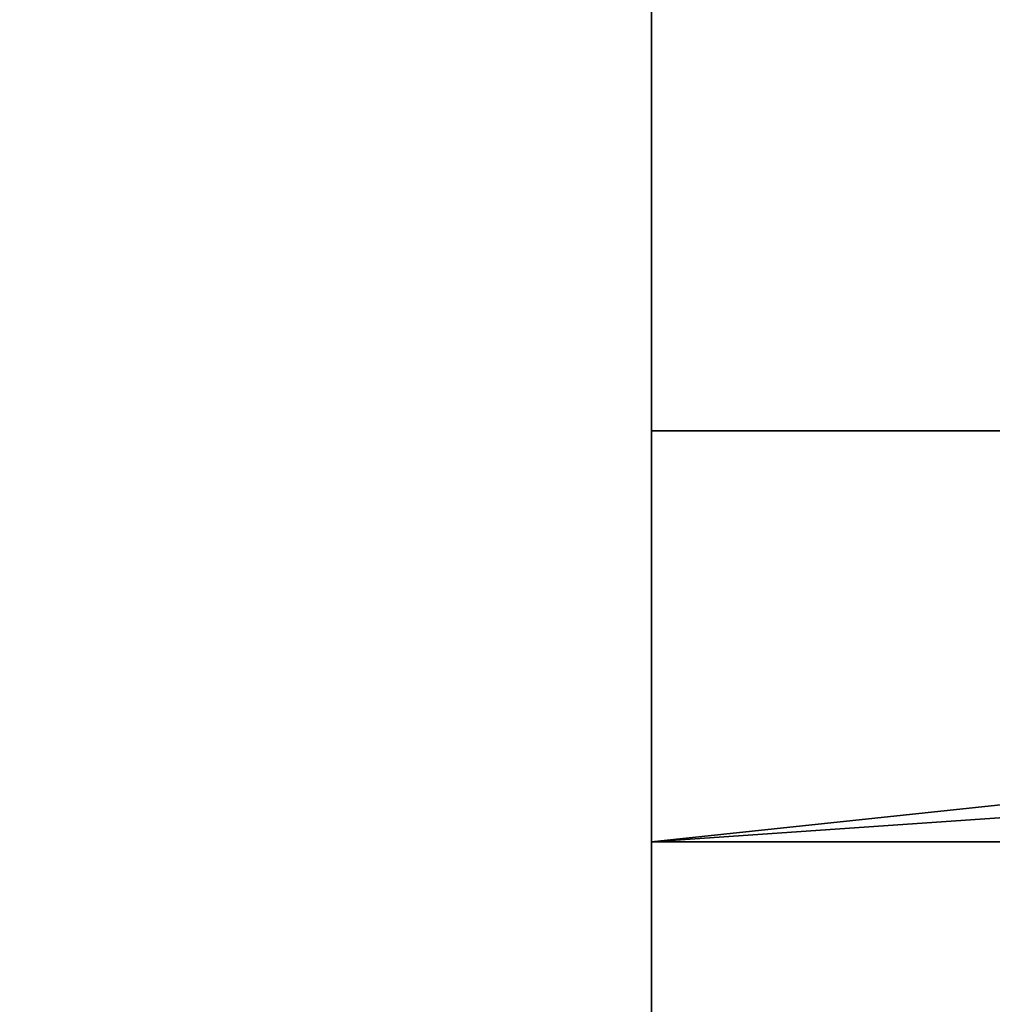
# Model space of a CAD drawing. Header units: millimetres. Extents: x -603 to 3703, y -120 to 249.
# Tile 391 of 656: x 1008.7 to 1012.24, y 14.71 to 18.3. Entities that reach past the tile are written whole.
import ezdxf

# ---------------------------------------------------------------- set-up
doc = ezdxf.new("R2010")
doc.units = ezdxf.units.MM
doc.layers.add('152', color=7, linetype='Continuous', true_color=0xffffff)

# ---------------------------------------------------------------- blocks, each defined once
blk = doc.blocks.new('UG_SURFACE_002')
at = {"layer": '152', "color": 252, "linetype": 'Continuous', "lineweight": 35}
for points in [[(2177.5, -30, 2213.0001), (2177.5, 229.8, 2213.0001), (822.5, 229.8, 2213.0001), (822.5, -30, 2213.0001)], [(972.5, -30, 2063), (972.5, 229.8, 2063), (2027.4999, 229.8, 2063), (2027.4999, -30, 2063)]]:
    blk.add_3dface(points, dxfattribs=at)
blk = doc.blocks.new('UG_SURFACE_144')
at = {"layer": '152', "color": 252, "linetype": 'Continuous', "lineweight": 35}
for points in [[(1014.178, 15.6376, 1936.7), (1014.7723, 16.8, 1936.7), (1011, 16.8, 1936.7), (1011, 15.3, 1936.7)], [(1011, 15.3, 65.3), (1011, 16.8, 65.3), (1014.7723, 16.8, 65.3), (1014.178, 15.6376, 65.3)], [(1011, 15.3, 1936.7), (1011, 16.8, 1936.7), (1011, 16.8, 1925.3), (1011, 15.3, 1925.3)], [(1011, 15.3, 1925.3), (1011, 16.8, 1925.3), (1014.7723, 16.8, 1925.3), (1014.178, 15.6376, 1925.3)], [(1014.178, 15.6376, 1626.7), (1014.7723, 16.8, 1626.7), (1011, 16.8, 1626.7), (1011, 15.3, 1626.7)], [(1011, 15.3, 1626.7), (1011, 16.8, 1626.7), (1011, 16.8, 1615.3001), (1011, 15.3, 1615.3001)], [(1011, 15.3, 1615.3001), (1011, 16.8, 1615.3001), (1014.7723, 16.8, 1615.3001), (1014.178, 15.6376, 1615.3001)], [(1014.178, 15.6376, 1316.7), (1014.7723, 16.8, 1316.7), (1011, 16.8, 1316.7), (1011, 15.3, 1316.7)], [(1011, 15.3, 1316.7), (1011, 16.8, 1316.7), (1011, 16.8, 1305.3), (1011, 15.3, 1305.3)], [(1011, 15.3, 1305.3), (1011, 16.8, 1305.3), (1014.7723, 16.8, 1305.3), (1014.178, 15.6376, 1305.3)], [(1014.178, 15.6376, 1006.7), (1014.7723, 16.8, 1006.7), (1011, 16.8, 1006.7), (1011, 15.3, 1006.7)], [(1011, 15.3, 1006.7), (1011, 16.8, 1006.7), (1011, 16.8, 995.3), (1011, 15.3, 995.3)], [(1011, 15.3, 995.3), (1011, 16.8, 995.3), (1014.7723, 16.8, 995.3), (1014.178, 15.6376, 995.3)], [(1014.178, 15.6376, 696.7), (1014.7723, 16.8, 696.7), (1011, 16.8, 696.7), (1011, 15.3, 696.7)], [(1011, 15.3, 696.7), (1011, 16.8, 696.7), (1011, 16.8, 685.3), (1011, 15.3, 685.3)], [(1011, 15.3, 685.3), (1011, 16.8, 685.3), (1014.7723, 16.8, 685.3), (1014.178, 15.6376, 685.3)], [(1014.178, 15.6376, 386.7), (1014.7723, 16.8, 386.7), (1011, 16.8, 386.7), (1011, 15.3, 386.7)], [(1011, 15.3, 386.7), (1011, 16.8, 386.7), (1011, 16.8, 375.3), (1011, 15.3, 375.3)], [(1011, 15.3, 375.3), (1011, 16.8, 375.3), (1014.7723, 16.8, 375.3), (1014.178, 15.6376, 375.3)], [(1014.178, 15.6376, 76.7), (1014.7723, 16.8, 76.7), (1011, 16.8, 76.7), (1011, 15.3, 76.7)], [(1011, 15.3, 76.7), (1011, 16.8, 76.7), (1011, 16.8, 65.3), (1011, 15.3, 65.3)], [(1014.7723, 16.8, 1925.3), (1011, 16.8, 1925.3), (1011, 16.8, 1936.7), (1014.7723, 16.8, 1936.7)], [(1014.7723, 16.8, 1615.3001), (1011, 16.8, 1615.3001), (1011, 16.8, 1626.7), (1014.7723, 16.8, 1626.7)], [(1014.7723, 16.8, 1305.3), (1011, 16.8, 1305.3), (1011, 16.8, 1316.7), (1014.7723, 16.8, 1316.7)], [(1014.7723, 16.8, 995.3), (1011, 16.8, 995.3), (1011, 16.8, 1006.7), (1014.7723, 16.8, 1006.7)], [(1014.7723, 16.8, 65.3), (1011, 16.8, 65.3), (1011, 16.8, 76.7), (1014.7723, 16.8, 76.7)], [(1014.7723, 16.8, 685.3), (1011, 16.8, 685.3), (1011, 16.8, 696.7), (1014.7723, 16.8, 696.7)], [(1014.7723, 16.8, 375.3), (1011, 16.8, 375.3), (1011, 16.8, 386.7), (1014.7723, 16.8, 386.7)], [(1014.4013, 15.5345, 1936.7), (1014.178, 15.6376, 1936.7), (1011, 15.3, 1936.7)], [(1011, 15.3, 65.3), (1014.178, 15.6376, 65.3), (1014.4013, 15.5345, 65.3)], [(1011, 15.3, 1925.3), (1014.178, 15.6376, 1925.3), (1014.4013, 15.5345, 1925.3)], [(1014.4013, 15.5345, 1626.7), (1014.178, 15.6376, 1626.7), (1011, 15.3, 1626.7)], [(1011, 15.3, 1615.3001), (1014.178, 15.6376, 1615.3001), (1014.4013, 15.5345, 1615.3001)], [(1014.4013, 15.5345, 1316.7), (1014.178, 15.6376, 1316.7), (1011, 15.3, 1316.7)], [(1011, 15.3, 1305.3), (1014.178, 15.6376, 1305.3), (1014.4013, 15.5345, 1305.3)], [(1014.4013, 15.5345, 1006.7), (1014.178, 15.6376, 1006.7), (1011, 15.3, 1006.7)], [(1011, 15.3, 995.3), (1014.178, 15.6376, 995.3), (1014.4013, 15.5345, 995.3)], [(1014.4013, 15.5345, 696.7), (1014.178, 15.6376, 696.7), (1011, 15.3, 696.7)], [(1011, 15.3, 685.3), (1014.178, 15.6376, 685.3), (1014.4013, 15.5345, 685.3)], [(1014.4013, 15.5345, 386.7), (1014.178, 15.6376, 386.7), (1011, 15.3, 386.7)], [(1011, 15.3, 375.3), (1014.178, 15.6376, 375.3), (1014.4013, 15.5345, 375.3)], [(1014.4013, 15.5345, 76.7), (1014.178, 15.6376, 76.7), (1011, 15.3, 76.7)], [(1011, 15.3, 1936.7), (1015.5801, 15.3, 1936.7), (1014.4013, 15.5345, 1936.7)], [(1014.4013, 15.5345, 65.3), (1015.5801, 15.3, 65.3), (1011, 15.3, 65.3)], [(1014.4013, 15.5345, 1925.3), (1015.5801, 15.3, 1925.3), (1011, 15.3, 1925.3)], [(1011, 15.3, 1626.7), (1015.5801, 15.3, 1626.7), (1014.4013, 15.5345, 1626.7)], [(1014.4013, 15.5345, 1615.3001), (1015.5801, 15.3, 1615.3001), (1011, 15.3, 1615.3001)], [(1011, 15.3, 1316.7), (1015.5801, 15.3, 1316.7), (1014.4013, 15.5345, 1316.7)], [(1014.4013, 15.5345, 1305.3), (1015.5801, 15.3, 1305.3), (1011, 15.3, 1305.3)], [(1011, 15.3, 1006.7), (1015.5801, 15.3, 1006.7), (1014.4013, 15.5345, 1006.7)], [(1014.4013, 15.5345, 995.3), (1015.5801, 15.3, 995.3), (1011, 15.3, 995.3)], [(1011, 15.3, 696.7), (1015.5801, 15.3, 696.7), (1014.4013, 15.5345, 696.7)], [(1014.4013, 15.5345, 685.3), (1015.5801, 15.3, 685.3), (1011, 15.3, 685.3)], [(1011, 15.3, 386.7), (1015.5801, 15.3, 386.7), (1014.4013, 15.5345, 386.7)], [(1014.4013, 15.5345, 375.3), (1015.5801, 15.3, 375.3), (1011, 15.3, 375.3)], [(1011, 15.3, 76.7), (1015.5801, 15.3, 76.7), (1014.4013, 15.5345, 76.7)], [(1015.5801, 15.3, 1936.7), (1011, 15.3, 1936.7), (1011, 15.3, 1925.3), (1015.5801, 15.3, 1925.3)], [(1015.5801, 15.3, 1626.7), (1011, 15.3, 1626.7), (1011, 15.3, 1615.3001), (1015.5801, 15.3, 1615.3001)], [(1015.5801, 15.3, 1316.7), (1011, 15.3, 1316.7), (1011, 15.3, 1305.3), (1015.5801, 15.3, 1305.3)], [(1015.5801, 15.3, 1006.7), (1011, 15.3, 1006.7), (1011, 15.3, 995.3), (1015.5801, 15.3, 995.3)], [(1015.5801, 15.3, 696.7), (1011, 15.3, 696.7), (1011, 15.3, 685.3), (1015.5801, 15.3, 685.3)], [(1015.5801, 15.3, 386.7), (1011, 15.3, 386.7), (1011, 15.3, 375.3), (1015.5801, 15.3, 375.3)], [(1015.5801, 15.3, 76.7), (1011, 15.3, 76.7), (1011, 15.3, 65.3), (1015.5801, 15.3, 65.3)]]:
    blk.add_3dface(points, dxfattribs=at)
blk = doc.blocks.new('UG_SURFACE_152')
at = {"layer": '152', "color": 252, "linetype": 'Continuous', "lineweight": 35}
for points in [[(1011, 62.92, 2022.5), (1011, 62.92, -7), (1011, -46.92, -7), (1011, -46.92, 2022.5)], [(1011, 62.92, 2022.5), (1011, -46.92, 2022.5), (1012.5, -46.92, 2020.9999), (1012.5, 62.92, 2020.9999)], [(1012.5, 62.92, -7), (1012.5, -46.92, -7), (1011, -46.92, -7), (1011, 62.92, -7)]]:
    blk.add_3dface(points, dxfattribs=at)
blk = doc.blocks.new('UG_SURFACE_153')
at = {"layer": '152', "color": 252, "linetype": 'Continuous', "lineweight": 35}
for points in [[(1011, 62.92, 2022.5), (1011, 62.92, -7), (1011, -46.92, -7), (1011, -46.92, 2022.5)], [(1011, 62.92, 2022.5), (1011, -46.92, 2022.5), (1012.5, -46.92, 2020.9999), (1012.5, 62.92, 2020.9999)], [(1012.5, 62.92, -7), (1012.5, -46.92, -7), (1011, -46.92, -7), (1011, 62.92, -7)]]:
    blk.add_3dface(points, dxfattribs=at)
blk = doc.blocks.new('UG_SURFACE_154')
at = {"layer": '152', "color": 252, "linetype": 'Continuous', "lineweight": 35}
for points in [[(1011, -46.92, 2022.5), (1989, -46.92, 2022.5), (1989, 62.92, 2022.5), (1011, 62.92, 2022.5)], [(1012.5, 62.92, 2020.9999), (1012.5, -46.92, 2020.9999), (1011, -46.92, 2022.5), (1011, 62.92, 2022.5)]]:
    blk.add_3dface(points, dxfattribs=at)

msp = doc.modelspace()

# ---------------------------------------------------------------- linework, layer by layer
at = {"layer": '152', "color": 252, "linetype": 'Continuous', "lineweight": -3, "true_color": 0x939598}
for p, q in [((1011, -46.92, 2022.5), (1011, 62.92, 2022.5)), ((1011, -46.92, 2022.5), (1011, 62.92, 2022.5)), ((1011, 62.92, -7), (1011, -46.92, -7)), ((1011, -46.92, 2022.5), (1011, 62.92, 2022.5)), ((1011, 62.92, -7), (1011, -46.92, -7)), ((1011, 15.3, 1936.7), (1011, 16.8, 1936.7)), ((1011, 16.8, 386.7), (1014.7723, 16.8, 386.7)), ((1011, 16.8, 1305.3), (1011, 16.8, 1316.7)), ((1014.7723, 16.8, 1615.3), (1011, 16.8, 1615.3)), ((1011, 16.8, 65.3), (1011, 16.8, 76.7)), ((1011, 16.8, 1316.7), (1014.7723, 16.8, 1316.7)), ((1011, 15.3, 65.3), (1011, 16.8, 65.3)), ((1011, 15.3, 1925.3), (1011, 16.8, 1925.3)), ((1014.7723, 16.8, 1305.3), (1011, 16.8, 1305.3)), ((1011, 16.8, 1936.7), (1014.7723, 16.8, 1936.7)), ((1011, 15.3, 1316.7), (1011, 16.8, 1316.7)), ((1011, 15.3, 1305.3), (1011, 16.8, 1305.3)), ((1011, 16.8, 76.7), (1014.7723, 16.8, 76.7)), ((1011, 16.8, 995.3), (1011, 16.8, 1006.7)), ((1011, 15.3, 386.7), (1011, 16.8, 386.7)), ((1014.7723, 16.8, 65.3), (1011, 16.8, 65.3)), ((1011, 16.8, 1925.3), (1011, 16.8, 1936.7)), ((1011, 15.3, 995.3), (1011, 16.8, 995.3)), ((1011, 16.8, 685.3), (1011, 16.8, 696.7)), ((1011, 16.8, 1006.7), (1014.7723, 16.8, 1006.7)), ((1011, 15.3, 375.3), (1011, 16.8, 375.3)), ((1011, 15.3, 1626.7), (1011, 16.8, 1626.7)), ((1014.7723, 16.8, 995.3), (1011, 16.8, 995.3)), ((1011, 16.8, 375.3), (1011, 16.8, 386.7)), ((1011, 16.8, 1615.3), (1011, 16.8, 1626.7)), ((1011, 15.3, 1006.7), (1011, 16.8, 1006.7)), ((1014.7723, 16.8, 685.3), (1011, 16.8, 685.3)), ((1011, 15.3, 696.7), (1011, 16.8, 696.7)), ((1014.7723, 16.8, 1925.3), (1011, 16.8, 1925.3)), ((1011, 15.3, 1615.3), (1011, 16.8, 1615.3)), ((1011, 15.3, 685.3), (1011, 16.8, 685.3)), ((1011, 16.8, 696.7), (1014.7723, 16.8, 696.7)), ((1014.7723, 16.8, 375.3), (1011, 16.8, 375.3)), ((1011, 16.8, 1626.7), (1014.7723, 16.8, 1626.7)), ((1011, 15.3, 76.7), (1011, 16.8, 76.7)), ((1011, 15.3, 1305.3), (1011, 15.3, 1316.7)), ((1011, 15.3, 685.3), (1011, 15.3, 696.7)), ((1011, 15.3, 696.7), (1015.58, 15.3, 696.7)), ((1015.58, 15.3, 1925.3), (1011, 15.3, 1925.3)), ((1011, 15.3, 65.3), (1011, 15.3, 76.7)), ((1011, 15.3, 386.7), (1015.58, 15.3, 386.7)), ((1011, 15.3, 995.3), (1011, 15.3, 1006.7)), ((1011, 15.3, 1006.7), (1015.58, 15.3, 1006.7)), ((1015.58, 15.3, 65.3), (1011, 15.3, 65.3)), ((1015.58, 15.3, 685.3), (1011, 15.3, 685.3)), ((1011, 15.3, 1316.7), (1015.58, 15.3, 1316.7)), ((1011, 15.3, 375.3), (1011, 15.3, 386.7)), ((1015.58, 15.3, 995.3), (1011, 15.3, 995.3)), ((1011, 15.3, 1626.7), (1015.58, 15.3, 1626.7)), ((1015.58, 15.3, 1305.3), (1011, 15.3, 1305.3)), ((1011, 15.3, 1925.3), (1011, 15.3, 1936.7)), ((1015.58, 15.3, 375.3), (1011, 15.3, 375.3)), ((1011, 15.3, 1936.7), (1015.58, 15.3, 1936.7)), ((1015.58, 15.3, 1615.3), (1011, 15.3, 1615.3)), ((1011, 15.3, 76.7), (1015.58, 15.3, 76.7)), ((1011, 15.3, 1615.3), (1011, 15.3, 1626.7))]:
    msp.add_line(p, q, dxfattribs=at)

# ---------------------------------------------------------------- block references
for name in ['UG_SURFACE_002', 'UG_SURFACE_152', 'UG_SURFACE_153', 'UG_SURFACE_154', 'UG_SURFACE_144']:
    msp.add_blockref(name, (0, 0), dxfattribs=at)

doc.saveas('drawing.dxf')
